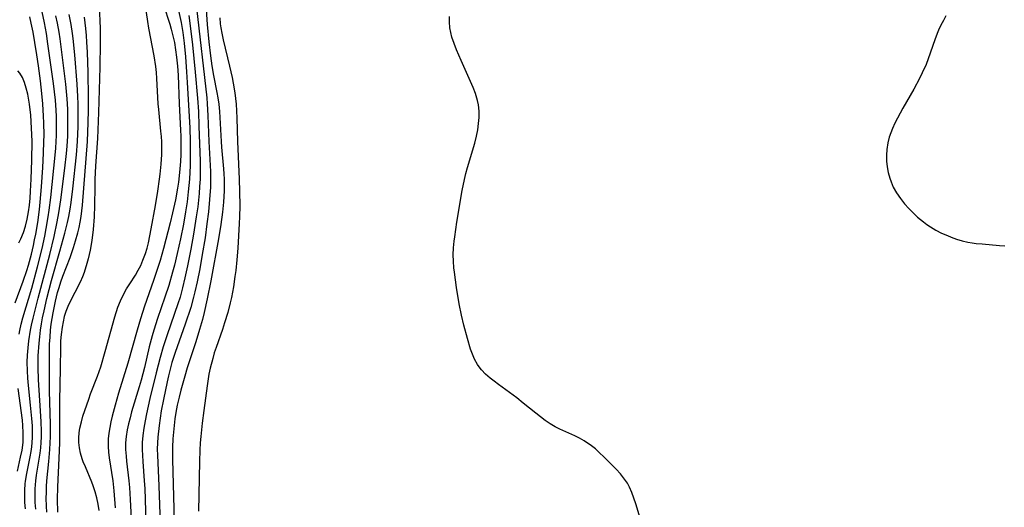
# Model space of a CAD drawing. Header units: inches. Extents: x 1073367 to 1082519, y 1569854 to 1574957.
# Tile 301 of 565: x 1079677 to 1079938, y 1572446 to 1572576. Entities that reach past the tile are written whole.
import ezdxf

# ---------------------------------------------------------------- set-up
doc = ezdxf.new("R2010")
doc.units = ezdxf.units.IN
doc.header["$MEASUREMENT"] = 0
doc.layers.add('CGG_CurvaNivelLidar_v1', color=7, linetype='Continuous', lineweight=30, true_color=0x008008)

msp = doc.modelspace()

# ---------------------------------------------------------------- linework, layer by layer
at = {"layer": 'CGG_CurvaNivelLidar_v1'}
for points in [[(1079725.8571, 1572587.8478, 73.5), (1079726.7039, 1572574.5971, 73.5), (1079727.1536, 1572569.9473, 73.5), (1079727.6134, 1572566.2576, 73.5), (1079728.0117, 1572563.5683, 73.5), (1079728.4434, 1572561.0677, 73.5), (1079729.3422, 1572556.5018, 73.5), (1079729.5909, 1572555.1104, 73.5), (1079729.8346, 1572553.3995, 73.5), (1079730.0176, 1572551.4977, 73.5), (1079730.1216, 1572549.8547, 73.5), (1079730.4169, 1572543.5278, 73.5), (1079730.5327, 1572542.0236, 73.5), (1079731.0741, 1572536.2838, 73.5), (1079731.1683, 1572534.8812, 73.5), (1079731.2279, 1572533.4767, 73.5), (1079731.247, 1572531.9592, 73.5), (1079731.2203, 1572530.4411, 73.5), (1079731.0476, 1572527.4184, 73.5), (1079730.7996, 1572524.7152, 73.5), (1079730.3924, 1572521.4424, 73.5), (1079729.7596, 1572517.6347, 73.5), (1079727.6936, 1572506.5384, 73.5), (1079726.7411, 1572501.7301, 73.5), (1079725.9323, 1572498.0849, 73.5), (1079725.4841, 1572496.2738, 73.5), (1079724.7293, 1572493.5521, 73.5), (1079723.7269, 1572490.2954, 73.5), (1079721.4517, 1572483.4098, 73.5), (1079720.7736, 1572481.1657, 73.5), (1079719.7389, 1572477.4919, 73.5), (1079719.2695, 1572475.6443, 73.5), (1079718.787, 1572473.4723, 73.5), (1079718.4446, 1572471.5992, 73.5), (1079718.1789, 1572469.8456, 73.5), (1079717.9584, 1572468.0854, 73.5), (1079717.7807, 1572466.3203, 73.5), (1079717.6469, 1572464.5516, 73.5), (1079717.5522, 1572462.3683, 73.5), (1079717.532, 1572459.1086, 73.5), (1079717.5921, 1572455.8409, 73.5), (1079718.0756, 1572439.429, 73.5)], [(1079698.0906, 1572445.5266, 71), (1079697.8177, 1572447.2345, 71), (1079697.4635, 1572448.9186, 71), (1079697.0304, 1572450.5228, 71), (1079696.5156, 1572452.0951, 71), (1079696.14, 1572453.1005, 71), (1079694.4034, 1572457.1282, 71), (1079693.8673, 1572458.4666, 71), (1079693.5763, 1572459.2949, 71), (1079693.156, 1572460.7204, 71), (1079692.8501, 1572462.1587, 71), (1079692.6871, 1572463.6073, 71), (1079692.6797, 1572464.8648, 71), (1079692.781, 1572466.1255, 71), (1079692.9705, 1572467.3867, 71), (1079693.345, 1572469.0923, 71), (1079693.7826, 1572470.6029, 71), (1079695.2902, 1572475.0565, 71), (1079695.8015, 1572476.4992, 71), (1079697.6504, 1572481.181, 71), (1079698.508, 1572483.6883, 71), (1079699.7041, 1572487.7203, 71), (1079702.2244, 1572496.9909, 71), (1079703.0177, 1572499.485, 71), (1079703.7113, 1572501.2345, 71), (1079704.5176, 1572502.9211, 71), (1079705.3228, 1572504.3571, 71), (1079706.1916, 1572505.7407, 71), (1079707.712, 1572508.0441, 71), (1079708.4447, 1572509.3029, 71), (1079709.1106, 1572510.6116, 71), (1079709.7063, 1572511.9652, 71), (1079710.0568, 1572512.8769, 71), (1079710.3753, 1572513.8047, 71), (1079710.7913, 1572515.2056, 71), (1079711.1502, 1572516.6321, 71), (1079711.5448, 1572518.4808, 71), (1079711.9003, 1572520.3511, 71), (1079713.0077, 1572526.5255, 71), (1079713.6448, 1572530.3401, 71), (1079714.1048, 1572533.5014, 71), (1079714.2612, 1572534.8273, 71), (1079714.5115, 1572537.4812, 71), (1079714.674, 1572540.0384, 71), (1079714.7125, 1572541.7469, 71), (1079714.6816, 1572543.4538, 71), (1079714.5999, 1572544.8664, 71), (1079714.4789, 1572546.2773, 71), (1079713.8681, 1572552.0136, 71), (1079713.7384, 1572553.5505, 71), (1079713.3864, 1572560.2069, 71), (1079713.2726, 1572561.8345, 71), (1079713.1129, 1572563.4568, 71), (1079712.7015, 1572566.2428, 71), (1079711.2513, 1572573.6263, 71), (1079710.9619, 1572575.3287, 71), (1079710.1429, 1572581.4091, 71)], [(1079676.8206, 1572492.3155, 73), (1079677.0158, 1572493.3463, 73), (1079677.393, 1572495.0007, 73), (1079677.844, 1572496.6522, 73), (1079680.206, 1572504.6054, 73), (1079681.7356, 1572510.2237, 73), (1079682.9402, 1572515.1279, 73), (1079683.6292, 1572518.3313, 73), (1079684.0307, 1572520.3797, 73), (1079684.571, 1572523.5383, 73), (1079684.8157, 1572525.2588, 73), (1079685.2294, 1572528.6594, 73), (1079686.4089, 1572539.92, 73), (1079686.5699, 1572541.7761, 73), (1079686.6824, 1572543.5236, 73), (1079686.7467, 1572545.1347, 73), (1079686.7758, 1572548.4917, 73), (1079686.7399, 1572550.1702, 73), (1079686.6681, 1572551.8477, 73), (1079686.4708, 1572554.5012, 73), (1079685.957, 1572558.8823, 73), (1079684.489, 1572569.4443, 73), (1079684.0625, 1572572.1722, 73), (1079683.5546, 1572575.0025, 73), (1079682.9446, 1572577.9263, 73)], [(1079698.0906, 1572579.19, 71), (1079698.2483, 1572575.5954, 71), (1079698.3064, 1572573.3988, 71), (1079698.3315, 1572569.5783, 71), (1079698.2448, 1572563.2646, 71), (1079697.8789, 1572551.1815, 71), (1079697.5956, 1572544.3166, 71), (1079697.143, 1572537.0313, 71), (1079696.9616, 1572533.4624, 71), (1079696.9062, 1572531.4989, 71), (1079696.8468, 1572526.5547, 71), (1079696.7391, 1572523.486, 71), (1079696.4781, 1572520.1748, 71), (1079696.1232, 1572517.2317, 71), (1079695.6815, 1572514.6953, 71), (1079695.1484, 1572512.37, 71), (1079694.8196, 1572511.1328, 71), (1079694.0892, 1572508.7352, 71), (1079693.6654, 1572507.5826, 71), (1079693.0476, 1572506.1857, 71), (1079690.1794, 1572500.6443, 71), (1079689.7362, 1572499.6827, 71), (1079689.2323, 1572498.3709, 71), (1079688.8165, 1572497.0151, 71), (1079688.4789, 1572495.624, 71), (1079688.2131, 1572494.2044, 71), (1079687.9671, 1572492.2665, 71), (1079687.8506, 1572490.6098, 71), (1079687.7926, 1572488.9364, 71), (1079687.7537, 1572483.211, 71), (1079687.5624, 1572474.6142, 71), (1079687.5515, 1572467.5244, 71), (1079687.5047, 1572463.4728, 71), (1079687.3635, 1572459.4456, 71), (1079687.0097, 1572451.8353, 71), (1079686.9468, 1572448.4688, 71), (1079687.0061, 1572445.1321, 71)], [(1079715.1904, 1572579.8127, 71.5), (1079716.8246, 1572574.7042, 71.5), (1079717.2087, 1572573.3674, 71.5), (1079717.7354, 1572571.2495, 71.5), (1079718.0345, 1572569.8039, 71.5), (1079718.3601, 1572567.862, 71.5), (1079718.6157, 1572565.9062, 71.5), (1079718.8523, 1572563.4829, 71.5), (1079719.0099, 1572561.1484, 71.5), (1079719.3431, 1572553.5163, 71.5), (1079719.7055, 1572546.5156, 71.5), (1079719.7583, 1572544.8974, 71.5), (1079719.7739, 1572542.0076, 71.5), (1079719.7203, 1572540.1007, 71.5), (1079719.6207, 1572538.196, 71.5), (1079719.4796, 1572536.2942, 71.5), (1079719.2981, 1572534.3965, 71.5), (1079719.1002, 1572532.7285, 71.5), (1079718.8727, 1572531.1454, 71.5), (1079718.3116, 1572527.9953, 71.5), (1079717.5508, 1572524.5408, 71.5), (1079716.9281, 1572521.953, 71.5), (1079715.127, 1572515.0843, 71.5), (1079714.2311, 1572511.9214, 71.5), (1079713.732, 1572510.2963, 71.5), (1079712.5217, 1572506.6434, 71.5), (1079710.1453, 1572499.7469, 71.5), (1079709.0645, 1572496.388, 71.5), (1079708.1522, 1572493.4224, 71.5), (1079705.6832, 1572484.6884, 71.5), (1079703.2326, 1572476.6734, 71.5), (1079702.3226, 1572473.5291, 71.5), (1079701.5319, 1572470.5578, 71.5), (1079701.1795, 1572469.0491, 71.5), (1079700.8773, 1572467.5402, 71.5), (1079700.6411, 1572466.031, 71.5), (1079700.4906, 1572464.5212, 71.5), (1079700.4494, 1572463.5029, 71.5), (1079700.462, 1572462.5197, 71.5), (1079700.566, 1572461.0137, 71.5), (1079700.7446, 1572459.5047, 71.5), (1079701.6867, 1572453.3858, 71.5), (1079701.9927, 1572450.7376, 71.5), (1079702.3493, 1572446.2448, 71.5)], [(1079719.1529, 1572578.2529, 72), (1079719.8182, 1572575.068, 72), (1079720.2445, 1572572.4603, 72), (1079720.6087, 1572569.628, 72), (1079720.9823, 1572565.9478, 72), (1079721.2975, 1572562.0378, 72), (1079721.4756, 1572559.1815, 72), (1079722.1184, 1572547.1349, 72), (1079722.2367, 1572543.4957, 72), (1079722.2624, 1572539.6377, 72), (1079722.2112, 1572537.1633, 72), (1079722.0408, 1572533.513, 72), (1079721.7307, 1572530.1556, 72), (1079721.3925, 1572527.5046, 72), (1079720.9928, 1572524.844, 72), (1079720.4218, 1572521.5509, 72), (1079719.6357, 1572517.6322, 72), (1079718.7695, 1572513.7302, 72), (1079718.0265, 1572510.6474, 72), (1079717.5579, 1572508.8415, 72), (1079716.5287, 1572505.2576, 72), (1079715.5268, 1572502.2182, 72), (1079713.5452, 1572496.5094, 72), (1079712.5643, 1572493.3978, 72), (1079712.1474, 1572491.939, 72), (1079711.3814, 1572488.9529, 72), (1079710.0907, 1572483.5445, 72), (1079709.2043, 1572480.1749, 72), (1079708.6842, 1572478.3432, 72), (1079706.6997, 1572471.7128, 72), (1079706.2632, 1572470.1263, 72), (1079705.8679, 1572468.5389, 72), (1079705.5311, 1572466.9494, 72), (1079705.2546, 1572465.2091, 72), (1079705.1042, 1572463.4637, 72), (1079705.1023, 1572461.695, 72), (1079705.2135, 1572459.9187, 72), (1079705.3381, 1572458.6256, 72), (1079705.9442, 1572453.4097, 72), (1079706.104, 1572451.6402, 72), (1079706.3029, 1572448.5003, 72), (1079706.6295, 1572441.6839, 72)], [(1079723.9509, 1572578.9798, 73), (1079726.6307, 1572555.0681, 73), (1079726.7649, 1572553.4756, 73), (1079726.9376, 1572550.3784, 73), (1079727.1772, 1572543.5112, 73), (1079727.6038, 1572535.5245, 73), (1079727.6395, 1572533.4898, 73), (1079727.5965, 1572531.3693, 73), (1079727.4025, 1572528.1076, 73), (1079727.0925, 1572524.8486, 73), (1079726.6945, 1572521.629, 73), (1079726.1713, 1572517.9726, 73), (1079725.4464, 1572513.4877, 73), (1079724.783, 1572509.7425, 73), (1079724.0971, 1572506.2484, 73), (1079723.4931, 1572503.5668, 73), (1079723.1429, 1572502.1787, 73), (1079722.3651, 1572499.4239, 73), (1079720.9283, 1572495.0391, 73), (1079718.2528, 1572487.4931, 73), (1079717.4058, 1572484.8153, 73), (1079717.0097, 1572483.4149, 73), (1079716.4562, 1572481.2558, 73), (1079716.0861, 1572479.6696, 73), (1079715.106, 1572474.9915, 73), (1079714.553, 1572472.0061, 73), (1079713.9584, 1572468.1098, 73), (1079713.6268, 1572465.0254, 73), (1079713.5331, 1572463.4804, 73), (1079713.5016, 1572461.8528, 73), (1079713.5244, 1572460.2223, 73), (1079713.9096, 1572452.0627, 73), (1079714.2277, 1572442.1103, 73)], [(1079675.7747, 1572500.7134, 73.5), (1079677.9407, 1572506.4655, 73.5), (1079678.8949, 1572509.2715, 73.5), (1079679.3255, 1572510.6948, 73.5), (1079680.1056, 1572513.5797, 73.5), (1079680.638, 1572515.8753, 73.5), (1079680.9519, 1572517.3983, 73.5), (1079681.2409, 1572518.9275, 73.5), (1079681.7529, 1572521.9921, 73.5), (1079682.2062, 1572525.4746, 73.5), (1079682.4014, 1572527.4282, 73.5), (1079682.7337, 1572531.5017, 73.5), (1079683.0896, 1572536.568, 73.5), (1079683.311, 1572540.4225, 73.5), (1079683.4256, 1572543.5124, 73.5), (1079683.4465, 1572545.1596, 73.5), (1079683.4058, 1572548.4542, 73.5), (1079683.3424, 1572550.218, 73.5), (1079683.1423, 1572553.5036, 73.5), (1079682.8827, 1572556.2764, 73.5), (1079682.4938, 1572559.6526, 73.5), (1079681.9784, 1572563.5569, 73.5), (1079681.5523, 1572566.4881, 73.5), (1079681.0111, 1572569.8216, 73.5), (1079680.5229, 1572572.4999, 73.5), (1079680.0077, 1572574.969, 73.5), (1079679.6269, 1572576.5671, 73.5)], [(1079678.5345, 1572445.9841, 72.5), (1079678.3797, 1572447.6304, 72.5), (1079678.3177, 1572449.2865, 72.5), (1079678.3444, 1572450.9465, 72.5), (1079678.4612, 1572452.6045, 72.5), (1079678.5451, 1572453.3505, 72.5), (1079678.8711, 1572455.3852, 72.5), (1079679.7631, 1572459.7503, 72.5), (1079680.022, 1572461.2143, 72.5), (1079680.1864, 1572462.3959, 72.5), (1079680.3041, 1572463.5837, 72.5), (1079680.3744, 1572464.8739, 72.5), (1079680.3911, 1572466.169, 72.5), (1079680.3361, 1572468.0518, 72.5), (1079680.2127, 1572469.9402, 72.5), (1079679.8814, 1572473.4942, 72.5), (1079679.3104, 1572478.763, 72.5), (1079679.1334, 1572480.6889, 72.5), (1079679.0139, 1572482.615, 72.5), (1079678.9867, 1572484.8823, 72.5), (1079679.0618, 1572486.7875, 72.5), (1079679.2103, 1572488.6906, 72.5), (1079679.423, 1572490.5899, 72.5), (1079679.8546, 1572493.4214, 72.5), (1079680.1075, 1572494.7384, 72.5), (1079680.5258, 1572496.6364, 72.5), (1079681.8654, 1572501.9544, 72.5), (1079684.9442, 1572513.5288, 72.5), (1079686.0913, 1572518.2996, 72.5), (1079686.9212, 1572522.1976, 72.5), (1079687.3367, 1572524.5318, 72.5), (1079687.8574, 1572528.0394, 72.5), (1079688.9268, 1572536.3858, 72.5), (1079689.38, 1572540.3254, 72.5), (1079689.5629, 1572542.2979, 72.5), (1079689.7292, 1572544.9106, 72.5), (1079689.7905, 1572546.7138, 72.5), (1079689.8011, 1572550.3226, 72.5), (1079689.7519, 1572552.1265, 72.5), (1079689.6024, 1572554.7965, 72.5), (1079689.2184, 1572558.7437, 72.5), (1079688.1725, 1572567.2586, 72.5), (1079687.703, 1572570.7804, 72.5), (1079687.4356, 1572572.5354, 72.5), (1079687.0115, 1572574.9272, 72.5), (1079686.6135, 1572576.8672, 72.5)], [(1079681.2493, 1572445.8454, 72), (1079681.1219, 1572447.6654, 72), (1079681.0799, 1572449.4912, 72), (1079681.1213, 1572451.318, 72), (1079681.275, 1572453.3949, 72), (1079681.4621, 1572454.9217, 72), (1079682.3838, 1572460.7623, 72), (1079682.549, 1572462.1568, 72), (1079682.6682, 1572463.5566, 72), (1079682.7374, 1572465.0754, 72), (1079682.7529, 1572466.5988, 72), (1079682.6922, 1572469.0567, 72), (1079682.5341, 1572472.0202, 72), (1079681.9916, 1572480.2442, 72), (1079681.883, 1572483.5051, 72), (1079681.9264, 1572486.6363, 72), (1079682.1326, 1572489.9251, 72), (1079682.3, 1572491.6858, 72), (1079682.5154, 1572493.441, 72), (1079682.7708, 1572495.0826, 72), (1079683.0694, 1572496.7188, 72), (1079683.4466, 1572498.5683, 72), (1079684.1866, 1572501.838, 72), (1079685.4228, 1572506.6255, 72), (1079687.6263, 1572514.3773, 72), (1079688.9532, 1572519.1645, 72), (1079689.6574, 1572521.9707, 72), (1079689.9972, 1572523.5969, 72), (1079690.3359, 1572525.5464, 72), (1079690.6037, 1572527.3408, 72), (1079691.0575, 1572530.9478, 72), (1079692.02, 1572539.9768, 72), (1079692.3058, 1572543.5167, 72), (1079692.4738, 1572547.5269, 72), (1079692.5048, 1572550.829, 72), (1079692.4638, 1572553.5021, 72), (1079692.3932, 1572555.4201, 72), (1079692.1958, 1572558.7514, 72), (1079691.593, 1572566.5438, 72), (1079691.1461, 1572570.8969, 72), (1079690.9816, 1572572.1942, 72), (1079690.6178, 1572574.5692, 72), (1079690.0902, 1572577.2134, 72)], [(1079684.1812, 1572445.127, 71.5), (1079684.0897, 1572446.6725, 71.5), (1079684.0407, 1572448.7896, 71.5), (1079684.0548, 1572450.3379, 71.5), (1079684.1092, 1572451.8862, 71.5), (1079684.2053, 1572453.4331, 71.5), (1079684.7012, 1572458.583, 71.5), (1079684.9715, 1572461.7622, 71.5), (1079685.0783, 1572463.5265, 71.5), (1079685.1286, 1572465.0615, 71.5), (1079685.1376, 1572468.4513, 71.5), (1079684.9206, 1572477.2022, 71.5), (1079684.8579, 1572485.2866, 71.5), (1079684.9292, 1572489.6948, 71.5), (1079685.0277, 1572491.5806, 71.5), (1079685.19, 1572493.4593, 71.5), (1079685.3744, 1572494.974, 71.5), (1079685.8603, 1572498.0392, 71.5), (1079686.4848, 1572501.1293, 71.5), (1079687.044, 1572503.3746, 71.5), (1079687.4406, 1572504.764, 71.5), (1079687.9112, 1572506.2581, 71.5), (1079688.421, 1572507.7357, 71.5), (1079690.3637, 1572512.7258, 71.5), (1079691.2895, 1572515.3979, 71.5), (1079691.8256, 1572517.132, 71.5), (1079692.4069, 1572519.2469, 71.5), (1079692.7417, 1572520.678, 71.5), (1079693.0302, 1572522.1203, 71.5), (1079693.2721, 1572523.5726, 71.5), (1079693.4757, 1572525.1035, 71.5), (1079693.6388, 1572526.6419, 71.5), (1079694.9402, 1572543.5086, 71.5), (1079695.1507, 1572548.5441, 71.5), (1079695.2112, 1572551.852, 71.5), (1079695.2149, 1572555.2482, 71.5), (1079695.1242, 1572561.8548, 71.5), (1079694.942, 1572567.2543, 71.5), (1079694.816, 1572569.8481, 71.5), (1079694.6922, 1572571.6842, 71.5), (1079694.5284, 1572573.5146, 71.5), (1079694.1498, 1572576.539, 71.5)], [(1079721.8315, 1572576.9759, 72.5), (1079722.3429, 1572573.4904, 72.5), (1079722.8569, 1572569.1752, 72.5), (1079723.5808, 1572561.9324, 72.5), (1079724.1777, 1572555.0287, 72.5), (1079724.3999, 1572551.5057, 72.5), (1079724.5648, 1572547.5655, 72.5), (1079724.8621, 1572538.3024, 72.5), (1079724.8887, 1572535.2177, 72.5), (1079724.8482, 1572533.5058, 72.5), (1079724.7467, 1572531.5908, 72.5), (1079724.5958, 1572529.6779, 72.5), (1079724.2222, 1572526.1978, 72.5), (1079723.858, 1572523.5041, 72.5), (1079723.1196, 1572518.9169, 72.5), (1079722.3981, 1572514.9329, 72.5), (1079721.5355, 1572510.479, 72.5), (1079720.8566, 1572507.304, 72.5), (1079720.2208, 1572504.6648, 72.5), (1079719.5308, 1572502.1895, 72.5), (1079718.9626, 1572500.397, 72.5), (1079717.0833, 1572495.038, 72.5), (1079716.0336, 1572491.9359, 72.5), (1079715.0978, 1572488.9711, 72.5), (1079714.2786, 1572486.1549, 72.5), (1079713.2157, 1572482.0973, 72.5), (1079711.5637, 1572475.2933, 72.5), (1079710.6724, 1572471.2381, 72.5), (1079710.2873, 1572469.3183, 72.5), (1079709.947, 1572467.3994, 72.5), (1079709.6794, 1572465.4791, 72.5), (1079709.5187, 1572463.5551, 72.5), (1079709.4903, 1572461.7727, 72.5), (1079709.5439, 1572460.1559, 72.5), (1079709.6461, 1572458.5348, 72.5), (1079710.0382, 1572453.4507, 72.5), (1079710.1525, 1572451.3889, 72.5), (1079710.457, 1572442.4662, 72.5)], [(1079730.0704, 1572576.3375, 74), (1079730.2297, 1572574.7621, 74), (1079730.3786, 1572573.667, 74), (1079730.6275, 1572572.2356, 74), (1079730.9993, 1572570.5112, 74), (1079732.6778, 1572563.5207, 74), (1079733.3468, 1572560.4972, 74), (1079733.6488, 1572558.9796, 74), (1079734.0798, 1572556.4085, 74), (1079734.2778, 1572554.9386, 74), (1079734.4323, 1572553.4642, 74), (1079734.5585, 1572551.6083, 74), (1079734.6291, 1572549.747, 74), (1079734.753, 1572543.5181, 74), (1079735.2354, 1572533.4908, 74), (1079735.329, 1572530.2616, 74), (1079735.3723, 1572526.4571, 74), (1079735.3214, 1572523.4969, 74), (1079735.2579, 1572521.776, 74), (1079735.0949, 1572518.4863, 74), (1079734.8707, 1572515.2021, 74), (1079734.5943, 1572512.0683, 74), (1079734.3059, 1572509.2346, 74), (1079734.1258, 1572507.6731, 74), (1079733.7299, 1572504.9244, 74), (1079733.2002, 1572502.0959, 74), (1079732.8744, 1572500.6428, 74), (1079732.2158, 1572498.1355, 74), (1079731.3684, 1572495.346, 74), (1079730.8068, 1572493.6283, 74), (1079729.1097, 1572488.8503, 74), (1079728.6345, 1572487.3819, 74), (1079728.2035, 1572485.8962, 74), (1079727.5672, 1572483.3603, 74), (1079727.2251, 1572481.7121, 74), (1079726.7126, 1572478.6158, 74), (1079725.8123, 1572472.0817, 74), (1079725.3984, 1572468.7402, 74), (1079725.0236, 1572465.1553, 74), (1079724.8873, 1572463.4823, 74), (1079724.7767, 1572461.5888, 74), (1079724.666, 1572458.5461, 74), (1079724.48, 1572445.3927, 74)], [(1079843.0263, 1572439.0734, 74), (1079840.5082, 1572447.3469, 74), (1079840.0144, 1572448.8393, 74), (1079839.4691, 1572450.2928, 74), (1079838.8462, 1572451.6927, 74), (1079838.2706, 1572452.765, 74), (1079837.5374, 1572453.8919, 74), (1079836.4719, 1572455.2469, 74), (1079835.3069, 1572456.5295, 74), (1079832.1157, 1572459.713, 74), (1079830.7919, 1572460.977, 74), (1079829.7902, 1572461.8694, 74), (1079828.3825, 1572462.9931, 74), (1079827.7181, 1572463.4566, 74), (1079826.8072, 1572464.0195, 74), (1079825.5659, 1572464.6996, 74), (1079824.2875, 1572465.3348, 74), (1079820.3906, 1572467.1299, 74), (1079819.1255, 1572467.7718, 74), (1079817.775, 1572468.5742, 74), (1079816.4623, 1572469.4635, 74), (1079815.1757, 1572470.4158, 74), (1079813.9521, 1572471.3735, 74), (1079810.6591, 1572474.0662, 74), (1079808.9127, 1572475.4524, 74), (1079804.0785, 1572478.9878, 74), (1079802.9416, 1572479.8343, 74), (1079801.8432, 1572480.7032, 74), (1079800.649, 1572481.7568, 74), (1079799.5645, 1572482.8919, 74), (1079798.9641, 1572483.6479, 74), (1079798.5086, 1572484.3141, 74), (1079797.7393, 1572485.6979, 74), (1079797.1662, 1572487.0151, 74), (1079796.6737, 1572488.3857, 74), (1079795.8204, 1572491.2316, 74), (1079794.884, 1572494.7508, 74), (1079794.2741, 1572497.363, 74), (1079793.647, 1572500.4029, 74), (1079792.9031, 1572504.7884, 74), (1079792.3554, 1572508.7733, 74), (1079792.2273, 1572509.9849, 74), (1079792.1023, 1572511.721, 74), (1079792.0667, 1572513.4568, 74), (1079792.141, 1572515.2523, 74), (1079792.3068, 1572517.0473, 74), (1079792.4484, 1572518.1976, 74), (1079793.0421, 1572522.1349, 74), (1079794.4389, 1572530.5162, 74), (1079795.0301, 1572533.4125, 74), (1079795.4129, 1572534.9967, 74), (1079795.8352, 1572536.5699, 74), (1079797.7518, 1572543.0687, 74), (1079798.2073, 1572544.894, 74), (1079798.5508, 1572546.574, 74), (1079798.8045, 1572548.251, 74), (1079798.9444, 1572549.9211, 74), (1079798.9382, 1572551.5801, 74), (1079798.7442, 1572553.2652, 74), (1079798.4892, 1572554.4349, 74), (1079797.9417, 1572556.2255, 74), (1079797.3383, 1572557.8288, 74), (1079796.6672, 1572559.4283, 74), (1079794.1678, 1572564.9889, 74), (1079792.9414, 1572567.8465, 74), (1079792.2868, 1572569.5115, 74), (1079791.7232, 1572571.1783, 74), (1079791.3895, 1572572.4381, 74), (1079791.1589, 1572573.7054, 74), (1079791.0387, 1572575.2622, 74), (1079791.0626, 1572576.7331, 74)], [(1079922.8447, 1572576.8567, 74), (1079922.1605, 1572575.6326, 74), (1079921.5052, 1572574.3762, 74), (1079920.8937, 1572573.0867, 74), (1079920.4907, 1572572.1447, 74), (1079919.8589, 1572570.504, 74), (1079918.1067, 1572565.4723, 74), (1079917.5436, 1572563.993, 74), (1079916.553, 1572561.7313, 74), (1079915.8416, 1572560.2787, 74), (1079914.3123, 1572557.4119, 74), (1079911.4002, 1572552.3489, 74), (1079909.9721, 1572549.7468, 74), (1079909.2776, 1572548.3418, 74), (1079908.6419, 1572546.9253, 74), (1079908.1836, 1572545.7766, 74), (1079907.7898, 1572544.6161, 74), (1079907.4095, 1572543.1187, 74), (1079907.1578, 1572541.4218, 74), (1079907.0637, 1572539.8729, 74), (1079907.0855, 1572538.3208, 74), (1079907.224, 1572536.7765, 74), (1079907.4882, 1572535.2517, 74), (1079907.8977, 1572533.7447, 74), (1079908.253, 1572532.7737, 74), (1079908.8705, 1572531.4275, 74), (1079909.7463, 1572529.8764, 74), (1079910.7481, 1572528.3847, 74), (1079911.8617, 1572526.9592, 74), (1079912.9529, 1572525.7385, 74), (1079914.1103, 1572524.5726, 74), (1079915.3182, 1572523.4563, 74), (1079916.8896, 1572522.139, 74), (1079917.7914, 1572521.4663, 74), (1079918.7237, 1572520.8363, 74), (1079920.172, 1572519.9781, 74), (1079921.6733, 1572519.2092, 74), (1079923.2151, 1572518.5195, 74), (1079924.2071, 1572518.1223, 74), (1079925.6639, 1572517.6048, 74), (1079927.1436, 1572517.1632, 74), (1079928.6459, 1572516.8097, 74), (1079929.753, 1572516.6141, 74), (1079930.8695, 1572516.4632, 74), (1079932.4728, 1572516.3046, 74), (1079937.0757, 1572515.9352, 74), (1079938.4495, 1572515.7697, 74)], [(1079676.7449, 1572516.6004, 74), (1079677.2696, 1572517.6465, 74), (1079677.951, 1572519.315, 74), (1079678.5004, 1572521.0596, 74), (1079678.9397, 1572522.8626, 74), (1079679.2974, 1572524.8136, 74), (1079679.5421, 1572526.6336, 74), (1079679.7288, 1572528.4773, 74), (1079679.8738, 1572530.3385, 74), (1079680.0586, 1572533.5377, 74), (1079680.2206, 1572538.5414, 74), (1079680.2458, 1572543.6028, 74), (1079680.1448, 1572547.0498, 74), (1079679.9144, 1572550.5081, 74), (1079679.5842, 1572553.454, 74), (1079679.4249, 1572554.4927, 74), (1079679.1178, 1572556.1194, 74), (1079678.7393, 1572557.6757, 74), (1079678.2739, 1572559.138, 74), (1079677.7, 1572560.476, 74), (1079676.9892, 1572561.6513, 74), (1079676.5026, 1572562.2397, 74)], [(1079676.4328, 1572455.9401, 73), (1079677.2302, 1572459.6868, 73), (1079677.5957, 1572461.5588, 73), (1079677.8645, 1572463.6197, 73), (1079677.9089, 1572464.262, 73), (1079677.9372, 1572466.1773, 73), (1079677.8391, 1572468.1033, 73), (1079677.7039, 1572469.5379, 73), (1079676.5942, 1572477.9362, 73)]]:
    msp.add_polyline3d(points, dxfattribs=at)

doc.saveas('drawing.dxf')
